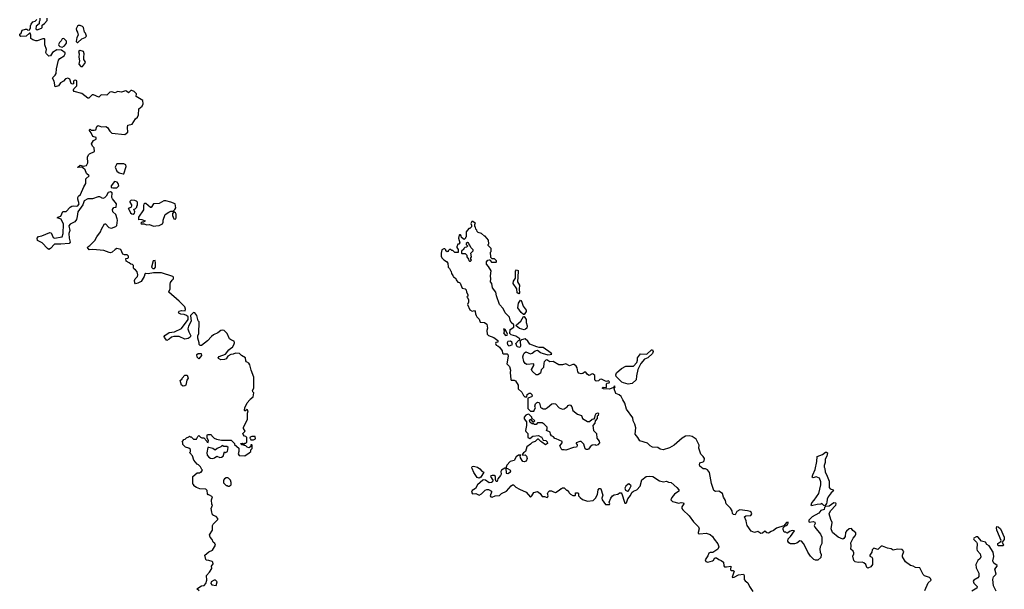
# Model space of a CAD drawing. Extents: x 2106670 to 2323771, y 35271 to 224896.
# Tile 358 of 419: x 2283620 to 2296234, y 168139 to 175434. Entities that reach past the tile are written whole.
import ezdxf

# ---------------------------------------------------------------- set-up
doc = ezdxf.new("R2010")
doc.units = 0

msp = doc.modelspace()

# ---------------------------------------------------------------- linework, layer by layer
at = {"layer": '0CON20XD'}
for points in [[(2284074, 174574), (2284062, 174645), (2284042, 174685), (2284043, 174695), (2284076, 174724), (2284088, 174745), (2284093, 174805), (2284118, 174915), (2284134, 174936), (2284189, 174971), (2284202, 174995), (2284201, 175011), (2284154, 175044), (2284094, 175046), (2284040, 175015), (2284015, 174970), (2283995, 174968), (2283962, 174995), (2283954, 175014), (2283963, 175053), (2283944, 175114), (2283943, 175183), (2283939, 175189), (2283915, 175189), (2283845, 175163), (2283825, 175163), (2283790, 175175), (2283762, 175195), (2283762, 175235), (2283755, 175260), (2283745, 175260), (2283705, 175222), (2283635, 175220), (2283620, 175235), (2283622, 175248), (2283638, 175262), (2283652, 175298), (2283695, 175312), (2283712, 175312), (2283725, 175300), (2283748, 175302), (2283750, 175315), (2283760, 175325), (2283760, 175355), (2283768, 175375), (2283790, 175405), (2283817, 175413), (2283840, 175435)], [(2283880, 175455), (2283880, 175425), (2283870, 175405), (2283868, 175382), (2283831, 175349), (2283828, 175315), (2283845, 175303), (2283900, 175325), (2283910, 175335), (2283910, 175365), (2283936, 175384), (2283972, 175425), (2283972, 175452)], [(2284355, 175140), (2284365, 175142), (2284415, 175190), (2284460, 175205), (2284478, 175225), (2284465, 175260), (2284450, 175275), (2284438, 175335), (2284425, 175348), (2284395, 175358), (2284375, 175358), (2284361, 175349), (2284344, 175315), (2284346, 175296), (2284362, 175272), (2284368, 175235), (2284352, 175205), (2284342, 175155), (2284355, 175140)], [(2284165, 175082), (2284195, 175099), (2284220, 175135), (2284218, 175158), (2284185, 175192), (2284165, 175190), (2284153, 175165), (2284130, 175140), (2284119, 175115), (2284120, 175105), (2284135, 175090), (2284165, 175082)], [(2284403, 174833), (2284425, 174834), (2284461, 174885), (2284459, 174899), (2284443, 174925), (2284440, 174955), (2284447, 174995), (2284436, 175026), (2284395, 175040), (2284372, 175028), (2284380, 174995), (2284377, 174955), (2284388, 174905), (2284378, 174865), (2284403, 174833)], [(2285921, 168121), (2285890, 168145), (2285948, 168182), (2285985, 168188), (2286006, 168214), (2286019, 168255), (2286012, 168315), (2286053, 168357), (2286082, 168405), (2286077, 168435), (2286099, 168465), (2286096, 168485), (2286085, 168496), (2286045, 168509), (2286012, 168512), (2286003, 168523), (2285990, 168575), (2286045, 168620), (2286089, 168641), (2286127, 168703), (2286120, 168725), (2286100, 168745), (2286087, 168777), (2286060, 168805), (2286050, 168835), (2286092, 168895), (2286092, 168955), (2286098, 168972), (2286160, 169035), (2286160, 169045), (2286135, 169070), (2286103, 169083), (2286090, 169095), (2286080, 169125), (2286073, 169175), (2286090, 169215), (2286080, 169225), (2286078, 169285), (2286090, 169325), (2286045, 169350), (2286035, 169350), (2286025, 169360), (2286020, 169405), (2286005, 169420), (2285928, 169428), (2285885, 169442), (2285850, 169465), (2285850, 169475), (2285840, 169485), (2285840, 169585), (2285895, 169630), (2285925, 169630), (2285935, 169640), (2285945, 169640), (2285960, 169665), (2285952, 169672), (2285938, 169708), (2285910, 169735), (2285895, 169740), (2285850, 169795), (2285835, 169850), (2285800, 169885), (2285802, 169898), (2285810, 169905), (2285808, 169928), (2285787, 169947), (2285745, 169960), (2285710, 169995), (2285710, 170015), (2285700, 170025), (2285722, 170058), (2285738, 170062), (2285755, 170080), (2285788, 170092), (2285795, 170100), (2285802, 170092), (2285815, 170090), (2285845, 170060), (2285885, 170060), (2285902, 170098), (2285915, 170110), (2285935, 170087), (2285955, 170078), (2285978, 170078), (2286018, 170038), (2286020, 170025), (2286035, 170020), (2286040, 170045), (2286020, 170075), (2286020, 170115), (2286025, 170120), (2286065, 170122), (2286075, 170120), (2286080, 170105), (2286110, 170075), (2286143, 170063), (2286205, 170048), (2286328, 170048), (2286370, 170005), (2286372, 169992), (2286428, 169948), (2286428, 169905), (2286420, 169875), (2286433, 169853), (2286505, 169850), (2286560, 169885), (2286580, 169905), (2286580, 169925), (2286597, 169943), (2286600, 169985), (2286595, 169990), (2286582, 169988), (2286578, 169962), (2286555, 169952), (2286535, 169960), (2286518, 169978), (2286495, 169980), (2286485, 169990), (2286465, 169990), (2286450, 170005), (2286475, 170010), (2286482, 170002), (2286495, 170000), (2286505, 170010), (2286518, 170012), (2286530, 170025), (2286530, 170085), (2286518, 170098), (2286502, 170102), (2286482, 170122), (2286480, 170135), (2286510, 170165), (2286488, 170198), (2286487, 170215), (2286538, 170315), (2286537, 170393), (2286548, 170425), (2286535, 170440), (2286505, 170420), (2286500, 170435), (2286504, 170465), (2286535, 170528), (2286570, 170565), (2286572, 170575), (2286612, 170605), (2286618, 170655), (2286605, 170670), (2286602, 170685), (2286618, 170715), (2286621, 170855), (2286584, 170945), (2286570, 171015), (2286555, 171037), (2286525, 171053), (2286517, 171065), (2286512, 171105), (2286460, 171135), (2286437, 171157), (2286385, 171162), (2286355, 171150), (2286323, 171147), (2286287, 171123), (2286265, 171090), (2286245, 171083), (2286195, 171080), (2286168, 171095), (2286162, 171105), (2286175, 171122), (2286255, 171152), (2286298, 171205), (2286323, 171227), (2286345, 171238), (2286365, 171270), (2286372, 171295), (2286366, 171316), (2286335, 171328), (2286307, 171347), (2286278, 171415), (2286265, 171430), (2286240, 171455), (2286215, 171457), (2286195, 171452), (2286160, 171425), (2286104, 171396), (2286077, 171375), (2286025, 171320), (2285948, 171262), (2285932, 171262), (2285920, 171275), (2285920, 171295), (2285903, 171355), (2285903, 171385), (2285913, 171417), (2285918, 171565), (2285908, 171578), (2285890, 171645), (2285865, 171678), (2285845, 171682), (2285808, 171645), (2285818, 171575), (2285782, 171508), (2285776, 171476), (2285786, 171436), (2285810, 171395), (2285812, 171385), (2285805, 171368), (2285780, 171350), (2285735, 171341), (2285665, 171376), (2285595, 171376), (2285565, 171368), (2285535, 171341), (2285505, 171326), (2285474, 171365), (2285472, 171375), (2285480, 171390), (2285535, 171426), (2285604, 171436), (2285695, 171480), (2285778, 171595), (2285777, 171627), (2285756, 171646), (2285725, 171658), (2285685, 171661), (2285660, 171675), (2285653, 171685), (2285665, 171703), (2285695, 171708), (2285740, 171705), (2285743, 171725), (2285736, 171756), (2285665, 171828), (2285530, 171945), (2285530, 171955), (2285548, 171985), (2285548, 172045), (2285553, 172067), (2285572, 172098), (2285590, 172115), (2285590, 172135), (2285580, 172145), (2285435, 172192), (2285335, 172192), (2285265, 172180), (2285235, 172182), (2285222, 172175), (2285213, 172145), (2285178, 172082), (2285135, 172058), (2285105, 172050), (2285093, 172063), (2285090, 172095), (2285098, 172115), (2285131, 172145), (2285134, 172165), (2285126, 172206), (2285105, 172232), (2285082, 172245), (2285078, 172255), (2285080, 172285), (2285065, 172300), (2285042, 172302), (2285021, 172321), (2284985, 172340), (2284980, 172375), (2285005, 172378), (2285015, 172390), (2285014, 172405), (2284995, 172423), (2284964, 172424), (2284942, 172432), (2284915, 172490), (2284865, 172502), (2284845, 172492), (2284805, 172457), (2284785, 172450), (2284765, 172451), (2284698, 172478), (2284555, 172489), (2284508, 172488), (2284487, 172515), (2284492, 172525), (2284520, 172540), (2284582, 172605), (2284607, 172653), (2284656, 172715), (2284668, 172752), (2284705, 172818), (2284720, 172820), (2284763, 172773), (2284795, 172762), (2284852, 172785), (2284865, 172800), (2284873, 172865), (2284870, 172885), (2284851, 172941), (2284815, 172972), (2284810, 173005), (2284825, 173030), (2284858, 173032), (2284862, 173075), (2284808, 173138), (2284802, 173155), (2284806, 173215), (2284785, 173230), (2284755, 173222), (2284726, 173174), (2284707, 173153), (2284685, 173142), (2284646, 173166), (2284627, 173167), (2284551, 173140), (2284495, 173141), (2284447, 173115), (2284430, 173065), (2284365, 172975), (2284358, 172912), (2284348, 172875), (2284326, 172844), (2284266, 172814), (2284248, 172795), (2284261, 172735), (2284251, 172695), (2284252, 172635), (2284267, 172585), (2284255, 172569), (2284145, 172558), (2284065, 172559), (2284016, 172504), (2283995, 172492), (2283975, 172502), (2283908, 172575), (2283850, 172605), (2283842, 172635), (2283862, 172658), (2283905, 172668), (2284005, 172709), (2284025, 172704), (2284050, 172645), (2284065, 172634), (2284166, 172654), (2284176, 172695), (2284180, 172815), (2284150, 172880), (2284100, 172895), (2284110, 172905), (2284145, 172918), (2284172, 172978), (2284215, 172976), (2284265, 173031), (2284286, 173044), (2284315, 173048), (2284345, 173044), (2284365, 173052), (2284382, 173075), (2284373, 173105), (2284363, 173135), (2284363, 173157), (2284374, 173176), (2284398, 173195), (2284441, 173295), (2284466, 173335), (2284469, 173395), (2284508, 173435), (2284477, 173465), (2284459, 173509), (2284428, 173538), (2284414, 173544), (2284365, 173540), (2284363, 173545), (2284395, 173572), (2284435, 173560), (2284475, 173566), (2284491, 173599), (2284488, 173675), (2284502, 173705), (2284515, 173718), (2284580, 173745), (2284572, 173792), (2284552, 173815), (2284542, 173845), (2284564, 173886), (2284598, 173905), (2284600, 173925), (2284555, 173940), (2284537, 173987), (2284512, 174018), (2284525, 174030), (2284535, 174020), (2284575, 174017), (2284595, 174023), (2284608, 174065), (2284625, 174078), (2284667, 174063), (2284725, 174068), (2284745, 174052), (2284776, 174006), (2284802, 173982), (2284965, 173964), (2285006, 173995), (2285003, 174055), (2285006, 174084), (2285062, 174098), (2285102, 174165), (2285130, 174185), (2285140, 174215), (2285148, 174292), (2285190, 174325), (2285200, 174355), (2285198, 174398), (2285112, 174452), (2285116, 174485), (2285085, 174516), (2285057, 174527), (2285045, 174526), (2285015, 174498), (2284988, 174518), (2284975, 174521), (2284925, 174506), (2284875, 174516), (2284845, 174496), (2284795, 174511), (2284775, 174505), (2284735, 174469), (2284665, 174473), (2284635, 174442), (2284565, 174472), (2284548, 174472), (2284505, 174430), (2284495, 174430), (2284417, 174487), (2284320, 174515), (2284310, 174525), (2284310, 174535), (2284315, 174550), (2284350, 174585), (2284351, 174650), (2284335, 174659), (2284318, 174655), (2284309, 174645), (2284309, 174611), (2284295, 174607), (2284280, 174615), (2284261, 174671), (2284235, 174685), (2284206, 174675), (2284181, 174645), (2284143, 174627), (2284117, 174585), (2284074, 174574)], [(2284945, 173458), (2284955, 173460), (2284986, 173554), (2284980, 173575), (2284955, 173590), (2284865, 173590), (2284843, 173546), (2284864, 173494), (2284895, 173473), (2284945, 173458)], [(2284815, 173280), (2284865, 173282), (2284888, 173305), (2284883, 173335), (2284867, 173355), (2284835, 173363), (2284792, 173305), (2284792, 173285), (2284815, 173280)], [(2285075, 172944), (2285092, 172955), (2285097, 172975), (2285083, 173007), (2285098, 173012), (2285120, 173035), (2285122, 173048), (2285130, 173055), (2285130, 173095), (2285118, 173108), (2285102, 173112), (2285095, 173120), (2285048, 173122), (2285033, 173107), (2285032, 173095), (2285052, 173062), (2285052, 173045), (2285045, 173030), (2285010, 173015), (2285018, 173008), (2285040, 172960), (2285055, 172947), (2285075, 172944)], [(2285335, 172790), (2285365, 172792), (2285405, 172797), (2285450, 172820), (2285458, 172842), (2285459, 172865), (2285485, 172938), (2285529, 172971), (2285555, 172980), (2285585, 172980), (2285609, 173001), (2285622, 173025), (2285610, 173075), (2285555, 173098), (2285493, 173113), (2285465, 173113), (2285405, 173080), (2285333, 173077), (2285305, 173030), (2285295, 173030), (2285235, 173078), (2285222, 173078), (2285210, 173070), (2285204, 173054), (2285205, 173000), (2285142, 172905), (2285142, 172872), (2285152, 172878), (2285183, 172877), (2285228, 172858), (2285225, 172850), (2285215, 172850), (2285205, 172840), (2285185, 172840), (2285172, 172828), (2285175, 172820), (2285215, 172820), (2285245, 172808), (2285282, 172812), (2285335, 172790)], [(2285615, 172878), (2285624, 172896), (2285624, 172945), (2285615, 172962), (2285595, 172972), (2285578, 172952), (2285579, 172925), (2285595, 172882), (2285615, 172878)], [(2291138, 170802), (2291123, 170803), (2291075, 170832), (2291054, 170826), (2291035, 170807), (2291005, 170803), (2290993, 170813), (2290989, 170825), (2290987, 170877), (2290966, 170896), (2290955, 170898), (2290915, 170878), (2290895, 170892), (2290875, 170922), (2290858, 170922), (2290836, 170904), (2290815, 170897), (2290785, 170907), (2290770, 170925), (2290760, 170975), (2290748, 170998), (2290725, 171018), (2290705, 171020), (2290665, 171000), (2290615, 171027), (2290575, 171012), (2290525, 171012), (2290455, 171058), (2290413, 171053), (2290375, 171080), (2290360, 171075), (2290339, 171051), (2290333, 171035), (2290332, 170978), (2290302, 170948), (2290293, 170907), (2290256, 170884), (2290235, 170886), (2290184, 170934), (2290178, 170955), (2290208, 171005), (2290208, 171028), (2290115, 171019), (2290095, 171030), (2290080, 171055), (2290068, 171115), (2290074, 171146), (2290085, 171162), (2290105, 171180), (2290165, 171156), (2290185, 171164), (2290226, 171194), (2290255, 171200), (2290292, 171172), (2290314, 171164), (2290385, 171143), (2290418, 171148), (2290438, 171152), (2290430, 171165), (2290326, 171236), (2290276, 171236), (2290245, 171243), (2290155, 171278), (2290129, 171319), (2290095, 171346), (2290048, 171332), (2290032, 171318), (2290037, 171255), (2290026, 171234), (2289992, 171245), (2289978, 171285), (2290010, 171325), (2290028, 171332), (2290028, 171345), (2289975, 171379), (2289915, 171398), (2289900, 171415), (2289902, 171465), (2289950, 171495), (2289950, 171525), (2289918, 171555), (2289904, 171584), (2289894, 171625), (2289841, 171681), (2289816, 171735), (2289767, 171787), (2289728, 171898), (2289721, 171945), (2289678, 171998), (2289669, 172055), (2289650, 172075), (2289658, 172115), (2289651, 172155), (2289659, 172219), (2289628, 172275), (2289600, 172305), (2289602, 172335), (2289617, 172353), (2289635, 172360), (2289648, 172358), (2289650, 172345), (2289665, 172330), (2289725, 172330), (2289730, 172335), (2289730, 172345), (2289705, 172370), (2289675, 172370), (2289665, 172380), (2289658, 172388), (2289657, 172417), (2289650, 172425), (2289650, 172455), (2289660, 172465), (2289660, 172505), (2289623, 172543), (2289623, 172557), (2289630, 172565), (2289625, 172610), (2289585, 172660), (2289575, 172660), (2289537, 172697), (2289495, 172710), (2289482, 172722), (2289478, 172738), (2289462, 172752), (2289460, 172775), (2289450, 172785), (2289450, 172815), (2289460, 172825), (2289425, 172850), (2289412, 172848), (2289400, 172825), (2289402, 172812), (2289410, 172805), (2289408, 172782), (2289385, 172760), (2289375, 172760), (2289340, 172715), (2289340, 172655), (2289330, 172645), (2289330, 172635), (2289315, 172620), (2289280, 172645), (2289277, 172667), (2289268, 172678), (2289255, 172680), (2289250, 172675), (2289242, 172635), (2289260, 172575), (2289245, 172560), (2289232, 172558), (2289220, 172525), (2289220, 172515), (2289238, 172492), (2289238, 172452), (2289193, 172453), (2289168, 172478), (2289155, 172480), (2289145, 172490), (2289125, 172490), (2289110, 172475), (2289110, 172465), (2289095, 172460), (2289080, 172475), (2289078, 172488), (2289068, 172498), (2289055, 172500), (2289030, 172485), (2289020, 172445), (2289020, 172405), (2289028, 172385), (2289055, 172358), (2289089, 172339), (2289107, 172317), (2289110, 172265), (2289128, 172248), (2289142, 172212), (2289148, 172208), (2289150, 172185), (2289168, 172158), (2289172, 172142), (2289188, 172138), (2289208, 172118), (2289212, 172102), (2289232, 172072), (2289255, 172070), (2289265, 172060), (2289287, 171997), (2289325, 171988), (2289338, 171975), (2289343, 171943), (2289360, 171915), (2289360, 171895), (2289350, 171885), (2289358, 171878), (2289370, 171845), (2289370, 171815), (2289358, 171785), (2289385, 171720), (2289415, 171702), (2289448, 171708), (2289457, 171697), (2289458, 171665), (2289466, 171646), (2289477, 171627), (2289508, 171598), (2289521, 171561), (2289575, 171556), (2289603, 171533), (2289612, 171485), (2289606, 171455), (2289610, 171405), (2289625, 171390), (2289695, 171366), (2289745, 171325), (2289745, 171303), (2289721, 171299), (2289714, 171286), (2289723, 171265), (2289746, 171256), (2289765, 171238), (2289799, 171195), (2289806, 171165), (2289815, 171156), (2289865, 171154), (2289875, 171146), (2289878, 171125), (2289861, 171025), (2289893, 170993), (2289909, 170945), (2289904, 170915), (2289910, 170825), (2289918, 170818), (2289955, 170818), (2289970, 170810), (2290004, 170755), (2290008, 170705), (2290052, 170665), (2290073, 170623), (2290092, 170602), (2290118, 170602), (2290120, 170635), (2290145, 170652), (2290165, 170649), (2290180, 170635), (2290185, 170612), (2290175, 170602), (2290130, 170585), (2290130, 170455), (2290162, 170422), (2290205, 170420), (2290210, 170425), (2290210, 170435), (2290228, 170465), (2290220, 170485), (2290228, 170515), (2290241, 170529), (2290255, 170534), (2290272, 170532), (2290280, 170525), (2290293, 170473), (2290302, 170462), (2290315, 170460), (2290325, 170450), (2290355, 170452), (2290384, 170466), (2290437, 170513), (2290455, 170520), (2290485, 170513), (2290532, 170465), (2290575, 170446), (2290595, 170450), (2290632, 170478), (2290645, 170492), (2290665, 170502), (2290675, 170498), (2290694, 170474), (2290708, 170428), (2290765, 170381), (2290816, 170366), (2290832, 170325), (2290895, 170288), (2290922, 170288), (2290955, 170320), (2290978, 170322), (2290990, 170335), (2290992, 170365), (2291005, 170390), (2291025, 170400), (2291035, 170390), (2291030, 170365), (2291020, 170355), (2291020, 170325), (2290993, 170297), (2290988, 170265), (2290962, 170235), (2290973, 170175), (2291010, 170135), (2291013, 170073), (2291042, 170035), (2291048, 170015), (2291025, 169990), (2291005, 169982), (2290995, 169988), (2290955, 169983), (2290928, 169965), (2290906, 169934), (2290895, 169928), (2290878, 169928), (2290865, 169940), (2290849, 169999), (2290815, 170030), (2290795, 170032), (2290750, 170015), (2290748, 170005), (2290761, 169991), (2290764, 169975), (2290755, 169960), (2290715, 169957), (2290615, 169920), (2290595, 169927), (2290566, 169926), (2290541, 169975), (2290570, 170015), (2290571, 170031), (2290495, 170068), (2290475, 170070), (2290460, 170090), (2290435, 170106), (2290420, 170125), (2290415, 170150), (2290370, 170175), (2290378, 170195), (2290377, 170215), (2290340, 170255), (2290315, 170270), (2290255, 170270), (2290235, 170250), (2290215, 170250), (2290205, 170260), (2290185, 170260), (2290160, 170275), (2290150, 170305), (2290165, 170320), (2290195, 170280), (2290220, 170295), (2290182, 170332), (2290180, 170345), (2290148, 170378), (2290135, 170380), (2290105, 170368), (2290082, 170345), (2290083, 170323), (2290112, 170282), (2290112, 170235), (2290100, 170175), (2290105, 170160), (2290130, 170135), (2290132, 170082), (2290155, 170072), (2290195, 170102), (2290267, 170107), (2290295, 170090), (2290305, 170090), (2290325, 170050), (2290360, 170045), (2290376, 170026), (2290380, 170005), (2290355, 169988), (2290310, 170025), (2290295, 170030), (2290265, 170060), (2290255, 170060), (2290225, 170032), (2290185, 170018), (2290165, 169997), (2290118, 169965), (2290102, 169905), (2290075, 169888), (2290058, 169865), (2290065, 169858), (2290095, 169861), (2290113, 169843), (2290122, 169815), (2290108, 169782), (2290085, 169770), (2290067, 169777), (2290034, 169825), (2290032, 169848), (2290040, 169855), (2290012, 169855), (2289982, 169835), (2289955, 169787), (2289902, 169778), (2289862, 169728), (2289850, 169690), (2289835, 169692), (2289794, 169666), (2289784, 169646), (2289787, 169615), (2289780, 169595), (2289746, 169555), (2289735, 169520), (2289725, 169520), (2289717, 169545), (2289714, 169585), (2289698, 169595), (2289673, 169597), (2289656, 169594), (2289651, 169585), (2289681, 169535), (2289678, 169515), (2289665, 169505), (2289635, 169502), (2289587, 169537), (2289565, 169540), (2289554, 169536), (2289486, 169475), (2289459, 169431), (2289417, 169405), (2289410, 169385), (2289423, 169363), (2289465, 169368), (2289505, 169346), (2289537, 169363), (2289585, 169410), (2289605, 169419), (2289625, 169419), (2289663, 169395), (2289666, 169384), (2289648, 169335), (2289655, 169322), (2289675, 169320), (2289713, 169337), (2289765, 169342), (2289794, 169366), (2289855, 169394), (2289915, 169465), (2289935, 169479), (2289947, 169477), (2289975, 169449), (2290022, 169422), (2290108, 169385), (2290165, 169320), (2290182, 169335), (2290205, 169380), (2290255, 169390), (2290290, 169365), (2290315, 169328), (2290345, 169328), (2290377, 169313), (2290388, 169322), (2290392, 169335), (2290382, 169365), (2290390, 169385)], [(2289395, 172340), (2289410, 172355), (2289400, 172365), (2289400, 172385), (2289410, 172395), (2289400, 172445), (2289430, 172475), (2289430, 172485), (2289400, 172515), (2289388, 172548), (2289372, 172562), (2289368, 172578), (2289355, 172580), (2289342, 172568), (2289340, 172555), (2289358, 172538), (2289358, 172532), (2289345, 172520), (2289322, 172518), (2289310, 172505), (2289310, 172495), (2289282, 172468), (2289280, 172445), (2289285, 172440), (2289328, 172438), (2289348, 172418), (2289350, 172395), (2289368, 172368), (2289372, 172352), (2289382, 172342), (2289395, 172340)], [(2285345, 172248), (2285358, 172265), (2285362, 172315), (2285355, 172350), (2285332, 172345), (2285308, 172265), (2285325, 172248), (2285345, 172248)], [(2290015, 171922), (2289995, 171938), (2289989, 171989), (2289944, 172056), (2289947, 172085), (2289974, 172125), (2289973, 172215), (2289985, 172229), (2290004, 172224), (2290008, 172208), (2289997, 172075), (2290022, 172035), (2290018, 171985), (2290023, 171937), (2290015, 171922)], [(2290075, 171657), (2290045, 171684), (2290003, 171745), (2290011, 171805), (2290035, 171840), (2290045, 171838), (2290055, 171818), (2290069, 171765), (2290107, 171715), (2290107, 171695), (2290085, 171660), (2290075, 171657)], [(2290085, 171464), (2290025, 171480), (2289980, 171515), (2289985, 171528), (2290039, 171571), (2290075, 171632), (2290085, 171632), (2290107, 171595), (2290110, 171555), (2290123, 171515), (2290117, 171483), (2290101, 171469), (2290085, 171464)], [(2289845, 171391), (2289865, 171393), (2289868, 171405), (2289857, 171437), (2289840, 171465), (2289822, 171475), (2289819, 171465), (2289833, 171445), (2289820, 171425), (2289825, 171409), (2289845, 171391)], [(2289885, 171259), (2289905, 171263), (2289934, 171275), (2289926, 171306), (2289908, 171319), (2289875, 171312), (2289865, 171295), (2289868, 171275), (2289885, 171259)], [(2291415, 170768), (2291355, 170782), (2291334, 170794), (2291263, 170863), (2291257, 170885), (2291265, 170912), (2291329, 170965), (2291385, 170996), (2291485, 170997), (2291528, 171042), (2291537, 171073), (2291537, 171105), (2291575, 171155), (2291655, 171151), (2291715, 171204), (2291728, 171208), (2291734, 171185), (2291725, 171157), (2291667, 171105), (2291624, 171086), (2291578, 171032), (2291538, 170952), (2291521, 170875), (2291517, 170823), (2291465, 170773), (2291415, 170768)], [(2285915, 171090), (2285893, 171113), (2285890, 171145), (2285905, 171160), (2285945, 171158), (2285948, 171135), (2285915, 171090)], [(2285715, 170740), (2285695, 170752), (2285678, 170812), (2285700, 170835), (2285700, 170845), (2285735, 170880), (2285765, 170880), (2285778, 170845), (2285763, 170817), (2285748, 170755), (2285735, 170743), (2285715, 170740)], [(2295218, 168122), (2295259, 168221), (2295298, 168255), (2295288, 168278), (2295275, 168292), (2295213, 168313), (2295195, 168330), (2295154, 168414), (2295095, 168420), (2295065, 168436), (2295033, 168443), (2294969, 168489), (2294930, 168555), (2294928, 168575), (2294948, 168625), (2294925, 168650), (2294865, 168653), (2294811, 168641), (2294786, 168656), (2294736, 168666), (2294675, 168692), (2294655, 168690), (2294615, 168650), (2294562, 168668), (2294540, 168645), (2294538, 168615), (2294512, 168575), (2294512, 168565), (2294535, 168552), (2294547, 168535), (2294546, 168455), (2294525, 168427), (2294485, 168412), (2294475, 168420), (2294458, 168458), (2294435, 168480), (2294415, 168486), (2294364, 168484), (2294325, 168493), (2294306, 168506), (2294293, 168565), (2294308, 168595), (2294307, 168607), (2294296, 168626), (2294268, 168655), (2294272, 168695), (2294267, 168735), (2294296, 168795), (2294322, 168825), (2294332, 168845), (2294332, 168862), (2294294, 168894), (2294275, 168918), (2294245, 168912), (2294212, 168885), (2294201, 168865), (2294194, 168815), (2294180, 168790), (2294165, 168782), (2294105, 168806), (2294034, 168865), (2294018, 168915), (2294030, 168995), (2294010, 169035), (2293992, 169105), (2294008, 169145), (2294076, 169215), (2294080, 169235), (2294075, 169242), (2294050, 169245), (2293992, 169205), (2293942, 169198), (2293932, 169188), (2293925, 169160), (2293883, 169147), (2293857, 169115), (2293774, 169066), (2293732, 169025), (2293730, 169005), (2293738, 168998), (2293785, 169007), (2293805, 168998), (2293810, 168980), (2293800, 168955), (2293807, 168935), (2293881, 168845), (2293897, 168807), (2293895, 168725), (2293877, 168685), (2293871, 168655), (2293876, 168615), (2293889, 168585), (2293885, 168546), (2293845, 168514), (2293815, 168511), (2293795, 168523), (2293753, 168563), (2293716, 168615), (2293706, 168645), (2293661, 168725), (2293635, 168754), (2293615, 168758), (2293578, 168732), (2293545, 168723), (2293495, 168721), (2293473, 168733), (2293462, 168755), (2293464, 168785), (2293495, 168814), (2293548, 168888), (2293518, 168892), (2293482, 168878), (2293455, 168860), (2293442, 168862), (2293435, 168870), (2293412, 168872), (2293400, 168905), (2293403, 168927), (2293422, 168948), (2293440, 168955), (2293455, 168970), (2293467, 168985), (2293465, 168997), (2293445, 168996), (2293408, 168952), (2293315, 168924), (2293278, 168892), (2293249, 168881), (2293215, 168858), (2293192, 168862), (2293165, 168883), (2293135, 168859), (2293115, 168852), (2293075, 168878), (2293035, 168866), (2292991, 168885), (2292941, 168955), (2292931, 168991), (2292927, 169017), (2292904, 169066), (2292921, 169079), (2292985, 169086), (2292998, 169105), (2292993, 169125), (2292977, 169137), (2292946, 169146), (2292845, 169157), (2292809, 169135), (2292788, 169092), (2292765, 169098), (2292751, 169111), (2292746, 169145), (2292728, 169178), (2292672, 169235), (2292661, 169275), (2292638, 169318), (2292625, 169368), (2292575, 169396), (2292535, 169392), (2292514, 169405), (2292483, 169495), (2292457, 169637), (2292430, 169670), (2292405, 169681), (2292375, 169682), (2292332, 169715), (2292328, 169735), (2292333, 169757), (2292375, 169770), (2292387, 169783), (2292392, 169815), (2292375, 169842), (2292345, 169870), (2292322, 169945), (2292324, 169985), (2292285, 170061), (2292235, 170098), (2292196, 170106), (2292150, 170100), (2292106, 170074), (2292005, 169983), (2291945, 169949), (2291865, 169927), (2291825, 169933), (2291795, 169956), (2291725, 169958), (2291699, 169975), (2291665, 170012), (2291565, 170040), (2291539, 170085), (2291504, 170125), (2291513, 170205), (2291502, 170252), (2291481, 170295), (2291474, 170335), (2291396, 170445), (2291374, 170524), (2291345, 170567), (2291327, 170607), (2291298, 170628), (2291259, 170645), (2291238, 170705), (2291248, 170738), (2291235, 170740), (2291228, 170722), (2291175, 170702), (2291100, 170705), (2291084, 170714), (2291095, 170727), (2291136, 170724), (2291138, 170772), (2291145, 170780), (2291171, 170785), (2291178, 170795), (2291165, 170809), (2291138, 170802)], [(2286582, 170052), (2286615, 170052), (2286640, 170065), (2286638, 170098), (2286595, 170098), (2286572, 170088), (2286570, 170075), (2286578, 170068), (2286582, 170052)], [(2286095, 169815), (2286115, 169823), (2286145, 169843), (2286185, 169828), (2286205, 169830), (2286227, 169843), (2286242, 169898), (2286255, 169890), (2286282, 169905), (2286290, 169955), (2286275, 169970), (2286235, 169970), (2286215, 169980), (2286197, 169963), (2286148, 169942), (2286125, 169920), (2286095, 169941), (2286045, 169957), (2286030, 169955), (2286018, 169885), (2286023, 169855), (2286042, 169832), (2286065, 169820), (2286095, 169815)], [(2293935, 169210), (2293922, 169212), (2293895, 169240), (2293885, 169230), (2293837, 169227), (2293765, 169210), (2293760, 169215), (2293768, 169245), (2293800, 169280), (2293858, 169365), (2293882, 169475), (2293884, 169515), (2293865, 169564), (2293825, 169579), (2293785, 169567), (2293774, 169574), (2293779, 169605), (2293813, 169675), (2293833, 169775), (2293835, 169838), (2293904, 169866), (2293945, 169896), (2293957, 169897), (2293968, 169885), (2293960, 169845), (2293941, 169805), (2293939, 169765), (2293926, 169724), (2293926, 169705), (2293934, 169685), (2293940, 169640), (2293958, 169608), (2293989, 169525), (2293989, 169445), (2294005, 169428), (2294040, 169415), (2294046, 169405), (2294041, 169395), (2294015, 169376), (2293976, 169325), (2293963, 169295), (2293962, 169255), (2293955, 169240), (2293935, 169210)], [(2289505, 169563), (2289480, 169570), (2289437, 169635), (2289416, 169685), (2289411, 169705), (2289416, 169714), (2289435, 169716), (2289485, 169703), (2289515, 169683), (2289541, 169651), (2289568, 169638), (2289528, 169575), (2289505, 169563)], [(2289875, 169623), (2289907, 169645), (2289911, 169655), (2289905, 169665), (2289875, 169684), (2289850, 169690), (2289852, 169625), (2289875, 169623)], [(2286285, 169460), (2286305, 169462), (2286330, 169475), (2286330, 169505), (2286321, 169535), (2286295, 169564), (2286285, 169567), (2286264, 169566), (2286242, 169555), (2286230, 169535), (2286232, 169502), (2286265, 169470), (2286278, 169468), (2286285, 169460)], [(2290390, 169385), (2290408, 169402), (2290435, 169402), (2290457, 169387), (2290485, 169378), (2290533, 169407), (2290555, 169430), (2290565, 169430), (2290575, 169440), (2290595, 169440), (2290625, 169410), (2290635, 169410), (2290650, 169395), (2290655, 169380), (2290675, 169358), (2290705, 169342), (2290735, 169340), (2290740, 169345), (2290740, 169375), (2290770, 169375), (2290778, 169365), (2290780, 169335), (2290800, 169315), (2290831, 169291), (2290895, 169267), (2290965, 169277), (2290998, 169305), (2291022, 169355), (2291032, 169415), (2291045, 169430), (2291055, 169430), (2291067, 169425), (2291090, 169345), (2291080, 169305), (2291082, 169285), (2291124, 169224), (2291176, 169224), (2291180, 169235), (2291173, 169257), (2291192, 169305), (2291213, 169335), (2291235, 169348), (2291282, 169358), (2291306, 169376), (2291325, 169373), (2291335, 169362), (2291368, 169255), (2291374, 169244), (2291385, 169241), (2291395, 169247), (2291412, 169298), (2291445, 169341), (2291463, 169377), (2291485, 169397), (2291525, 169414), (2291568, 169462), (2291590, 169540), (2291645, 169584), (2291688, 169588), (2291733, 169583), (2291815, 169530), (2291866, 169516), (2291905, 169526), (2291933, 169513), (2291965, 169508), (2292039, 169445), (2292065, 169411), (2292066, 169395), (2292011, 169359), (2291974, 169315), (2291963, 169283), (2291983, 169263), (2292065, 169242), (2292095, 169253), (2292125, 169248), (2292130, 169235), (2292102, 169195), (2292103, 169175), (2292115, 169157), (2292195, 169080), (2292253, 169003), (2292318, 168938), (2292324, 168915), (2292310, 168865), (2292314, 168855), (2292335, 168849), (2292415, 168860), (2292465, 168841), (2292495, 168816), (2292515, 168781), (2292565, 168721), (2292576, 168685), (2292562, 168655), (2292498, 168612), (2292465, 168612), (2292447, 168603), (2292435, 168569), (2292401, 168515), (2292410, 168495), (2292435, 168487), (2292496, 168504), (2292509, 168511), (2292525, 168541), (2292545, 168544), (2292575, 168520), (2292605, 168510), (2292638, 168485), (2292641, 168441), (2292649, 168429), (2292675, 168426), (2292730, 168435), (2292725, 168390), (2292735, 168382), (2292762, 168382), (2292772, 168372), (2292748, 168295), (2292752, 168292), (2292775, 168294), (2292827, 168323), (2292895, 168334), (2292903, 168315), (2292900, 168265), (2292915, 168246), (2292950, 168220), (2292968, 168175), (2293011, 168111)], [(2291405, 169396), (2291415, 169398), (2291428, 169412), (2291454, 169465), (2291425, 169488), (2291415, 169486), (2291385, 169459), (2291374, 169435), (2291380, 169410), (2291405, 169396)], [(2296215, 168694), (2296156, 168696), (2296150, 168705), (2296153, 168725), (2296189, 168751), (2296194, 168765), (2296140, 168895), (2296133, 168927), (2296138, 168942), (2296155, 168940), (2296184, 168915), (2296233, 168805), (2296234, 168775), (2296208, 168745), (2296222, 168705), (2296215, 168694)], [(2296128, 168115), (2296094, 168185), (2296086, 168265), (2296095, 168301), (2296129, 168335), (2296112, 168395), (2296144, 168435), (2296141, 168445), (2296101, 168475), (2296091, 168491), (2296088, 168505), (2296098, 168558), (2296091, 168615), (2296040, 168695), (2296011, 168715), (2295995, 168743), (2295942, 168755), (2295895, 168810), (2295875, 168810), (2295844, 168796), (2295840, 168785), (2295844, 168775), (2295880, 168745), (2295886, 168725), (2295882, 168652), (2295888, 168635), (2295924, 168595), (2295932, 168555), (2295924, 168535), (2295894, 168506), (2295871, 168455), (2295874, 168415), (2295908, 168345), (2295908, 168305), (2295896, 168285), (2295842, 168258), (2295836, 168245), (2295845, 168217), (2295886, 168175), (2295884, 168155), (2295816, 168114)], [(2286135, 168190), (2286150, 168235), (2286130, 168255), (2286113, 168257), (2286072, 168235), (2286068, 168215), (2286080, 168195), (2286135, 168190)]]:
    msp.add_lwpolyline(points, dxfattribs=at)

doc.saveas('drawing.dxf')
